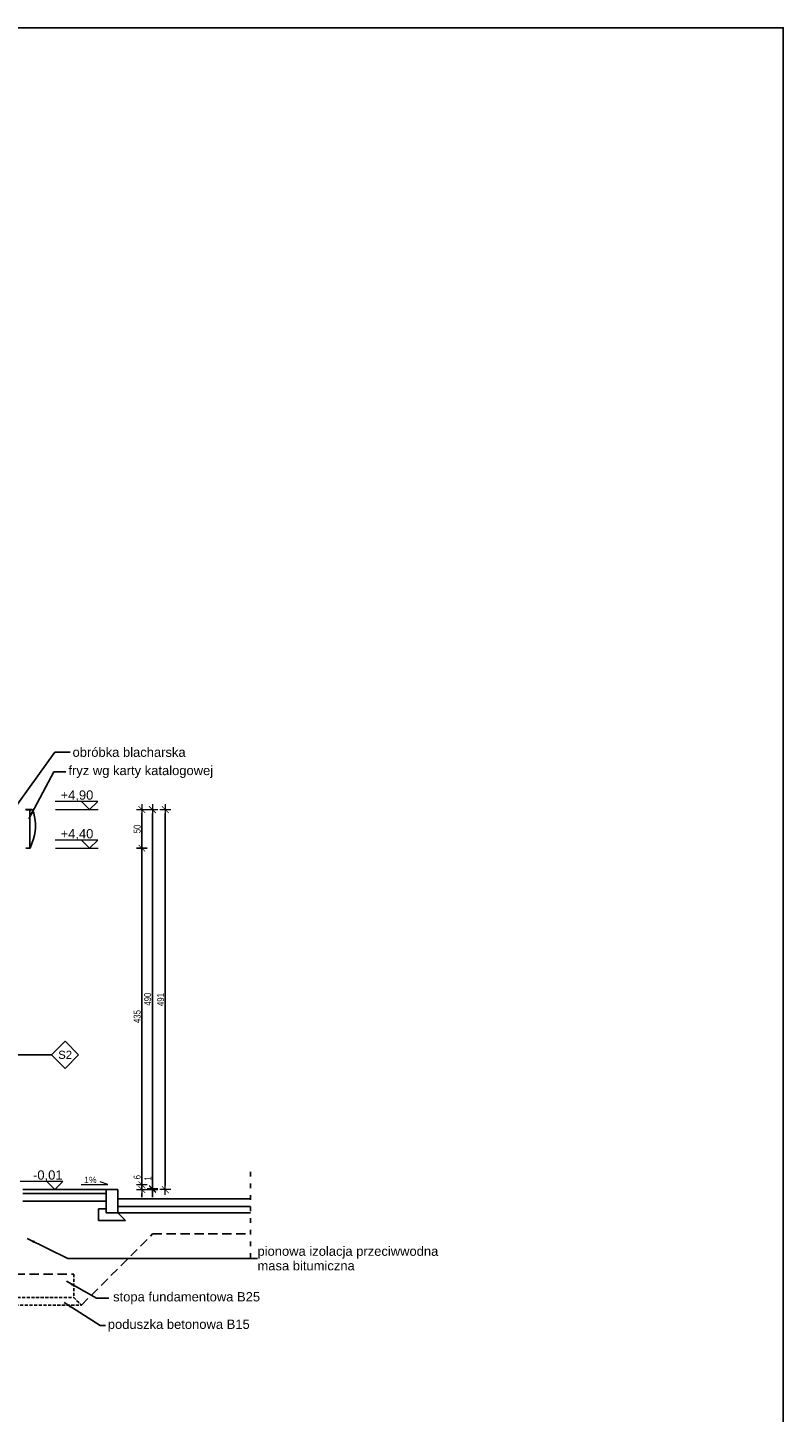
# Model space of a CAD drawing. Header units: millimetres. Extents: x -4835 to 23023, y -15404 to 3906.
# Tile 409 of 409: x 13860 to 14837, y 1343 to 3132. Entities that reach past the tile are written whole.
import ezdxf

# ---------------------------------------------------------------- set-up
doc = ezdxf.new("R2010")
doc.units = ezdxf.units.MM
doc.linetypes.add('ACAD_ISO03W100', pattern=[30, 12, -18])
doc.linetypes.add('JIS_02_2.0', pattern=[3, 2, -1])
doc.layers.get('0').update_dxf_attribs({"lineweight": 9})
for name, color, linetype, lineweight in [('a___przekrojowa___0.5', 7, 'Continuous', 25), ('a___widokowa_0.25', 130, 'Continuous', 25), ('Wymiarowanie - Poziomy', 172, 'Continuous', 13)]:
    doc.layers.add(name, color=color, linetype=linetype, lineweight=lineweight)
doc.layers.add('a___wymiary', color=7, linetype='Continuous', lineweight=5, true_color=0x666666)
doc.layers.add('Budowlane - Chodnik', color=7, linetype='Continuous')
doc.layers.add('Budowlane - Opisy', color=7, linetype='Continuous')
doc.styles.add('ARIAL', font='arial.ttf', dxfattribs={"width": 0.8})
doc.styles.add('GENERATED_STYLE_1', font='arialbd.ttf', dxfattribs={"width": 0.999153})
doc.styles.add('GENERATED_STYLE_2', font='ARIAL.TTF', dxfattribs={"width": 0.999153})
doc.dimstyles.new('1_50', dxfattribs={"dimtxt": 9, "dimasz": 5, "dimexe": 1.25, "dimexo": 0.625, "dimgap": 1.5, "dimtad": 1, "dimdec": 3, "dimrnd": 0.5, "dimdsep": 46, "dimtxsty": 'ARIAL', "dimblk": 'znacznik', "dimcen": 1.5, "dimse1": 1, "dimse2": 1, "dimclrd": 6, "dimclrt": 6, "dimazin": 0, "dimtfac": 1, "dimtdec": 3, "dimtmove": 0, "dimatfit": 3, "dimldrblk": 'znacznik', "dimfxl": 1, "dimarcsym": 0})
doc.dimstyles.new('GENERATED_STYLE__61', dxfattribs={"dimtxt": 10, "dimasz": 9.5, "dimexe": 0.18, "dimexo": 0, "dimgap": 0.09, "dimtad": 0, "dimdec": 1, "dimzin": 0, "dimdsep": 46, "dimtxsty": 'GENERATED_STYLE_1', "dimblk": 'ARROWHEAD_1', "dimblk1": 'ARROWHEAD_1', "dimblk2": 'ARROWHEAD_1', "dimcen": 0.09, "dimclrd": 256, "dimclre": 256, "dimclrt": 256, "dimazin": 0, "dimtfac": 1, "dimtdec": 4, "dimtmove": 0, "dimatfit": 3, "dimfxl": 1, "dimtolj": 1, "dimtzin": 0, "dimarcsym": 0})

# ---------------------------------------------------------------- blocks, each defined once
blk = doc.blocks.new('ARROWHEAD_1')
at = {"linetype": 'Continuous'}
blk.add_line((0, 0), (-1, 0), dxfattribs=at)
blk.add_circle((0, 0), 0.25, dxfattribs=at)
blk = doc.blocks.new('znacznik')
at = {"layer": 'a___wymiary'}
for p, q in [((1.39, 0), (-1.39, 0)), ((0, 1.39), (0, -1.39))]:
    blk.add_line(p, q, dxfattribs=at)
at = {"layer": 'a___wymiary', "const_width": 0.2}
blk.add_lwpolyline([(0.88, 0.88), (-0.88, -0.88)], dxfattribs=at)
blk = doc.blocks.new('*D584')
at = {"layer": 'a___wymiary', "color": 6, "lineweight": -2}
blk.add_line((14038.3, 2117), (14038.3, 1636), dxfattribs=at)
at = {"layer": 'Defpoints', "color": 0}
for p in [(13748.5, 2122), (13863.7, 1631), (14038.3, 1631)]:
    blk.add_point(p, dxfattribs=at)
at = {"layer": 'a___wymiary', "color": 6, "linetype": 'ByBlock', "lineweight": -2, "xscale": 5, "yscale": 5, "zscale": 5}
for p, rotation in [((14038.3, 2122), 90), ((14038.3, 1631), 270)]:
    blk.add_blockref('znacznik', p, dxfattribs=dict(at, rotation=rotation))
at = {"layer": 'a___wymiary', "color": 6, "insert": (14032.2, 1876.5), "char_height": 9, "attachment_point": 5, "rotation": 90, "style": 'ARIAL'}
blk.add_mtext('491', dxfattribs=at)
blk = doc.blocks.new('*D585')
at = {"layer": 'a___wymiary', "color": 6, "lineweight": -2}
blk.add_line((14021.6, 2117), (14021.6, 1637), dxfattribs=at)
at = {"layer": 'Defpoints', "color": 0}
for p in [(13804.8, 2122), (13804.8, 1632), (14021.6, 1632)]:
    blk.add_point(p, dxfattribs=at)
at = {"layer": 'a___wymiary', "color": 6, "linetype": 'ByBlock', "lineweight": -2, "xscale": 5, "yscale": 5, "zscale": 5}
for p, rotation in [((14021.6, 2122), 90), ((14021.6, 1632), 270)]:
    blk.add_blockref('znacznik', p, dxfattribs=dict(at, rotation=rotation))
at = {"layer": 'a___wymiary', "color": 6, "insert": (14015.5, 1877), "char_height": 9, "attachment_point": 5, "rotation": 90, "style": 'ARIAL'}
blk.add_mtext('490', dxfattribs=at)
blk = doc.blocks.new('*D586')
at = {"layer": 'a___wymiary', "color": 6, "lineweight": -2}
for p, q in [((14021.8, 1632), (14021.8, 1648.3)), ((14021.8, 1632), (14021.8, 1631)), ((14021.8, 1626), (14021.8, 1621))]:
    blk.add_line(p, q, dxfattribs=at)
at = {"layer": 'Defpoints', "color": 0}
for p in [(13804.8, 1632), (13951.6, 1631), (14021.8, 1631)]:
    blk.add_point(p, dxfattribs=at)
at = {"layer": 'a___wymiary', "color": 6, "linetype": 'ByBlock', "lineweight": -2, "xscale": 5, "yscale": 5, "zscale": 5}
for p, rotation in [((14021.8, 1632), 270), ((14021.8, 1631), 90)]:
    blk.add_blockref('znacznik', p, dxfattribs=dict(at, rotation=rotation))
at = {"layer": 'a___wymiary', "color": 6, "insert": (14015.8, 1645.5), "char_height": 9, "attachment_point": 5, "rotation": 90, "style": 'ARIAL'}
blk.add_mtext('1', dxfattribs=at)
blk = doc.blocks.new('*D587')
at = {"layer": 'a___wymiary', "color": 6, "lineweight": -2}
blk.add_line((14008, 2117), (14008, 2077), dxfattribs=at)
at = {"layer": 'Defpoints', "color": 0}
for p in [(13863.2, 2122), (13860.9, 2072), (14008, 2072)]:
    blk.add_point(p, dxfattribs=at)
at = {"layer": 'a___wymiary', "color": 6, "linetype": 'ByBlock', "lineweight": -2, "xscale": 5, "yscale": 5, "zscale": 5}
for p, rotation in [((14008, 2122), 90), ((14008, 2072), 270)]:
    blk.add_blockref('znacznik', p, dxfattribs=dict(at, rotation=rotation))
at = {"layer": 'a___wymiary', "color": 6, "insert": (14001.9, 2097), "char_height": 9, "attachment_point": 5, "rotation": 90, "style": 'ARIAL'}
blk.add_mtext('50', dxfattribs=at)
blk = doc.blocks.new('*D588')
at = {"layer": 'a___wymiary', "color": 6, "lineweight": -2}
blk.add_line((14008, 2067), (14008, 1642), dxfattribs=at)
at = {"layer": 'Defpoints', "color": 0}
for p in [(13860.9, 2072), (13853.5, 1637), (14008, 1637)]:
    blk.add_point(p, dxfattribs=at)
at = {"layer": 'a___wymiary', "color": 6, "linetype": 'ByBlock', "lineweight": -2, "xscale": 5, "yscale": 5, "zscale": 5}
for p, rotation in [((14008, 2072), 90), ((14008, 1637), 270)]:
    blk.add_blockref('znacznik', p, dxfattribs=dict(at, rotation=rotation))
at = {"layer": 'a___wymiary', "color": 6, "insert": (14001.9, 1854.5), "char_height": 9, "attachment_point": 5, "rotation": 90, "style": 'ARIAL'}
blk.add_mtext('435', dxfattribs=at)
blk = doc.blocks.new('*D589')
at = {"layer": 'a___wymiary', "color": 6, "lineweight": -2}
for p, q in [((14008, 1637), (14008, 1650.8)), ((14008, 1637), (14008, 1631)), ((14008, 1626), (14008, 1621))]:
    blk.add_line(p, q, dxfattribs=at)
at = {"layer": 'Defpoints', "color": 0}
for p in [(13853.5, 1637), (13855.5, 1631), (14008, 1631)]:
    blk.add_point(p, dxfattribs=at)
at = {"layer": 'a___wymiary', "color": 6, "linetype": 'ByBlock', "lineweight": -2, "xscale": 5, "yscale": 5, "zscale": 5}
for p, rotation in [((14008, 1637), 270), ((14008, 1631), 90)]:
    blk.add_blockref('znacznik', p, dxfattribs=dict(at, rotation=rotation))
at = {"layer": 'a___wymiary', "color": 6, "insert": (14001.9, 1647), "char_height": 9, "attachment_point": 5, "rotation": 90, "style": 'ARIAL'}
blk.add_mtext('6', dxfattribs=at)

msp = doc.modelspace()

# ---------------------------------------------------------------- linework, layer by layer
at = {"layer": 'a___przekrojowa___0.5'}
for p, q in [((13857.5111, 2121.9565), (13866.1324, 2121.9565)), ((13863.0111, 2121.7565), (13858.0111, 2121.7565)), ((13863.0111, 2121.7447), (13863.0111, 2121.7565)), ((13863.0111, 2121.7447), (13864.1948, 2121.7447)), ((13864.2166, 2121.6899), (13864.1948, 2121.7447)), ((13866.2588, 2121.6899), (13864.2166, 2121.6899)), ((13865.5688, 2121.7565), (13866.1324, 2121.7565)), ((13866.2588, 2121.6899), (13866.493, 2121.6899)), ((13868.1643, 2117.2925), (13866.493, 2121.6899)), ((13869.4497, 2112.6794), (13868.1643, 2117.2925)), ((13870.3047, 2107.9676), (13869.4497, 2112.6794)), ((13869.3315, 2088.9389), (13870.2334, 2093.6421)), ((13870.2334, 2093.6421), (13870.6982, 2098.4082)), ((13870.722, 2103.197), (13870.3047, 2107.9676)), ((13870.6982, 2098.4082), (13870.722, 2103.197)), ((13863.7178, 2071.9565), (13868.0003, 2084.3389)), ((13868.0003, 2084.3389), (13869.3315, 2088.9389)), ((13854.0143, 1630.9565), (13962.0143, 1630.9565)), ((13962.0143, 1630.9565), (13977.0143, 1630.9565)), ((13977.0143, 1618.9565), (13977.0143, 1630.9565)), ((13977.0143, 1618.9565), (14148.3293, 1618.9565))]:
    msp.add_line(p, q, dxfattribs=at)
msp.add_lwpolyline([(13858.0111, 2071.9565), (13863.7178, 2071.9565)], dxfattribs=at)
msp.add_arc((13866.1324, 2121.8565), 0.1, 270, 90, dxfattribs=at)
at = {"layer": 'a___widokowa_0.25'}
for p, q in [((13863.0111, 2121.7447), (13863.0111, 2071.9565)), ((13864.2166, 2121.6899), (13863.0111, 2121.6899)), ((13962.0143, 1605.9565), (13952.0143, 1605.9565)), ((13952.0143, 1605.9565), (13952.0143, 1590.9565)), ((13987.0143, 1590.9565), (13977.0143, 1600.9565)), ((13952.0143, 1590.9565), (13987.0143, 1590.9565))]:
    msp.add_line(p, q, dxfattribs=at)
at = {"layer": 'a___widokowa_0.25', "linetype": 'ACAD_ISO03W100', "ltscale": 0.5}
msp.add_line((14148.3293, 1653.8574), (14148.3293, 1536.3587), dxfattribs=at)
at = {"layer": 'a___widokowa_0.25', "ltscale": 0.5}
for p, q in [((13962.0143, 1600.9565), (13962.0143, 1630.9565)), ((13962.0143, 1600.9565), (13962.0143, 1630.9565)), ((13962.0143, 1625.9565), (13854.0143, 1625.9565)), ((13962.0143, 1615.9565), (13854.0143, 1615.9565)), ((13977.0143, 1618.9565), (13977.0143, 1600.9565)), ((13962.0143, 1600.9565), (13977.0143, 1600.9565)), ((13977.0143, 1600.9565), (13962.0143, 1600.9565)), ((13977.0143, 1600.9565), (13977.0143, 1608.9565)), ((13977.0143, 1608.9565), (14148.3293, 1608.9565)), ((14148.3293, 1608.9565), (13977.0143, 1608.9565)), ((13977.0143, 1600.9565), (14148.3293, 1600.9565)), ((14148.3293, 1600.9565), (13977.0143, 1600.9565))]:
    msp.add_line(p, q, dxfattribs=at)
at = {"layer": 'a___widokowa_0.25', "color": 8, "linetype": 'JIS_02_2.0', "ltscale": 6}
for p, q in [((13929.8788, 1481.5565), (14021.8788, 1573.5565)), ((14021.8788, 1573.5565), (14148.3293, 1573.5565))]:
    msp.add_line(p, q, dxfattribs=at)
at = {"layer": 'a___widokowa_0.25', "linetype": 'JIS_02_2.0', "ltscale": 6}
msp.add_line((13754.8788, 1521.5565), (13919.8788, 1521.5565), dxfattribs=at)
at = {"layer": 'a___widokowa_0.25', "linetype": 'JIS_02_2.0', "ltscale": 2}
for p, q in [((13919.8788, 1521.5565), (13919.8788, 1491.5565)), ((13919.8788, 1491.5565), (13929.8788, 1481.5565))]:
    msp.add_line(p, q, dxfattribs=at)
at = {"layer": 'a___widokowa_0.25', "linetype": 'JIS_02_2.0', "ltscale": 2, "flags": 128}
msp.add_lwpolyline([(13754.8788, 1491.5565), (13744.8788, 1481.5565), (13929.8788, 1481.5565), (13919.8788, 1491.5565)], close=True, dxfattribs=at)
at = {"layer": 'Budowlane - Chodnik'}
msp.add_line((13854.0143, 1625.9565), (13962.0143, 1625.9565), dxfattribs=at)
at = {"layer": 'Budowlane - Opisy'}
for p, q in [((13908.6573, 1822.6258), (13891.1573, 1805.1258)), ((13926.1573, 1805.1258), (13908.6573, 1822.6258)), ((13891.1573, 1805.1258), (13791.806, 1805.1258)), ((13891.1573, 1805.1258), (13908.6573, 1787.6258)), ((13908.6573, 1787.6258), (13926.1573, 1805.1258))]:
    msp.add_line(p, q, dxfattribs=at)
at = {"layer": 'Defpoints'}
msp.add_lwpolyline([(9107.7103, 103.7165), (14836.9185, 103.7165), (14836.9185, 3132.4225), (9107.7103, 3132.4225)], close=True, dxfattribs=at)
at = {"layer": 'Wymiarowanie - Poziomy'}
for p, q in [((13950.9572, 2132.399), (13895.8249, 2132.399)), ((13896.3638, 2121.9565), (13951.4961, 2121.9565)), ((13950.9572, 2082.399), (13895.8249, 2082.399)), ((13896.3638, 2071.9565), (13951.4961, 2071.9565)), ((13906.0494, 1641.399), (13850.9171, 1641.399))]:
    msp.add_line(p, q, dxfattribs=at)
for points in [[(13950.9572, 2132.399), (13940.5147, 2121.9565), (13930.0722, 2132.399)], [(13950.9572, 2082.399), (13940.5147, 2071.9565), (13930.0722, 2082.399)], [(13906.0494, 1641.399), (13895.6069, 1630.9565), (13885.1644, 1641.399)], [(13929.6786, 1637.4846), (13963.8683, 1637.4846), (13953.9734, 1640.9416)]]:
    msp.add_lwpolyline(points, dxfattribs=at)

# ---------------------------------------------------------------- texts
at = {"layer": 'Budowlane - Opisy', "insert": (13899.8506, 1799.7071), "char_height": 10.5, "attachment_point": 7, "style": 'GENERATED_STYLE_2'}
msp.add_mtext('S2', dxfattribs=at)
at = {"layer": 'Wymiarowanie - Poziomy', "style": 'GENERATED_STYLE_2'}
for s, insert, char_height, attachment_point in [('+4,90', (13902.9027, 2146.799), 12, 1), ('+4,40', (13902.9027, 2096.799), 12, 1), ('-0,01', (13867.3489, 1655.799), 12, 1), ('1%', (13949.4192, 1647.5011), 8, 3)]:
    msp.add_mtext(s, dxfattribs=dict(at, insert=insert, char_height=char_height, attachment_point=attachment_point))

# ---------------------------------------------------------------- dimensions: what is measured, and where the dimension line sits
at = {"layer": 'a___wymiary'}
for base, p1, p2, picture, middle in [((14038.3063, 1630.9565), (13748.4966, 2121.9565), (13863.6548, 1630.9565), '*D584', (14032.2112, 1876.4565)), ((14021.5843, 1631.9565), (13804.7941, 2121.9565), (13804.7941, 1631.9565), '*D585', (14015.4892, 1876.9565)), ((14007.9784, 2071.9565), (13863.2465, 2121.9565), (13860.8645, 2071.9565), '*D587', (14001.8833, 2096.9565))]:
    dim = msp.add_linear_dim(base=base, p1=p1, p2=p2, angle=90, dimstyle='1_50', dxfattribs=at)
    dim.commit()
    dim.dimension.update_dxf_attribs({"geometry": picture, "text_midpoint": middle})
dim = msp.add_linear_dim(base=(14007.9784, 1636.9565), p1=(13860.8645, 2071.9565), p2=(13853.5143, 1636.9565), angle=90, dimstyle='1_50', override={"dimtmove": 1}, dxfattribs=at)
dim.commit()
dim.dimension.update_dxf_attribs({"geometry": '*D588', "text_midpoint": (14001.8802, 1854.4565)})
for base, p1, p2, picture, middle in [((14021.7771, 1630.9565), (13804.7941, 1631.9565), (13951.6021, 1630.9565), '*D586', (14021.7771, 1645.5212)), ((14007.9507, 1630.9565), (13853.5143, 1636.9565), (13855.5122, 1630.9565), '*D589', (14007.9507, 1646.9565))]:
    dim = msp.add_linear_dim(base=base, p1=p1, p2=p2, angle=90, dimstyle='1_50', override={"dimtmove": 1}, dxfattribs=at)
    dim.commit()
    dim.dimension.update_dxf_attribs({"geometry": picture, "text_midpoint": middle, "dimtype": 160})

# ---------------------------------------------------------------- next in the draw order: texts
at = {"layer": 'Budowlane - Opisy', "char_height": 12, "attachment_point": 4, "line_spacing_factor": 0.93983, "style": 'GENERATED_STYLE_2', "bg_fill": 2}
for s, insert in [('obróbka blacharska', (13918.3888, 2196.0788)), ('fryz wg karty katalogowej', (13913.0184, 2170.7469)), ('stopa fundamentowa B25', (13970.8212, 1490.6279))]:
    msp.add_mtext(s, dxfattribs=dict(at, insert=insert))
at = {"layer": 'Budowlane - Opisy', "insert": (13963.9624, 1455.0992), "char_height": 12, "width": 249.776287, "attachment_point": 4, "line_spacing_factor": 0.93983, "style": 'GENERATED_STYLE_2', "bg_fill": 2}
msp.add_mtext('poduszka betonowa B15', dxfattribs=at)

# ---------------------------------------------------------------- next in the draw order: leaders
at = {"layer": 'Budowlane - Opisy', "annotation_type": 0, "has_hookline": 1, "hookline_direction": 0}
for points, text_width in [([(13839.4043, 2118.3461), (13895.3457, 2196.0788), (13915.2841, 2196.0788)], 144.9167), ([(13862.0002, 2110.0612), (13894.3838, 2170.7469), (13909.9138, 2170.7469)], 185.8016), ([(13910.5275, 1512.5175), (13949.4797, 1490.6279), (13965.122, 1490.6279)], 188.7786), ([(13907.7089, 1484.8368), (13953.9624, 1455.0992), (13960.8577, 1455.0992)], 181.6795)]:
    msp.add_leader(points, dimstyle='GENERATED_STYLE__61', override={"dimasz": 10}, dxfattribs=dict(at, text_width=text_width))

# ---------------------------------------------------------------- next in the draw order: texts
at = {"layer": 'Budowlane - Opisy', "insert": (14157.412, 1541.8769), "char_height": 12, "attachment_point": 4, "line_spacing_factor": 0.93983, "style": 'GENERATED_STYLE_2', "bg_fill": 2}
msp.add_mtext('\\pxql;pionowa izolacja przeciwwodna \\Pmasa bitumiczna', dxfattribs=at)

# ---------------------------------------------------------------- next in the draw order: leaders
at = {"layer": 'Budowlane - Opisy', "annotation_type": 0, "has_hookline": 1, "hookline_direction": 0, "text_width": 231.8798}
msp.add_leader([(13859.8788, 1567.5931), (13912.4446, 1541.8769), (14157.412, 1541.8769)], dimstyle='GENERATED_STYLE__61', override={"dimasz": 10}, dxfattribs=at)

doc.saveas('drawing.dxf')
